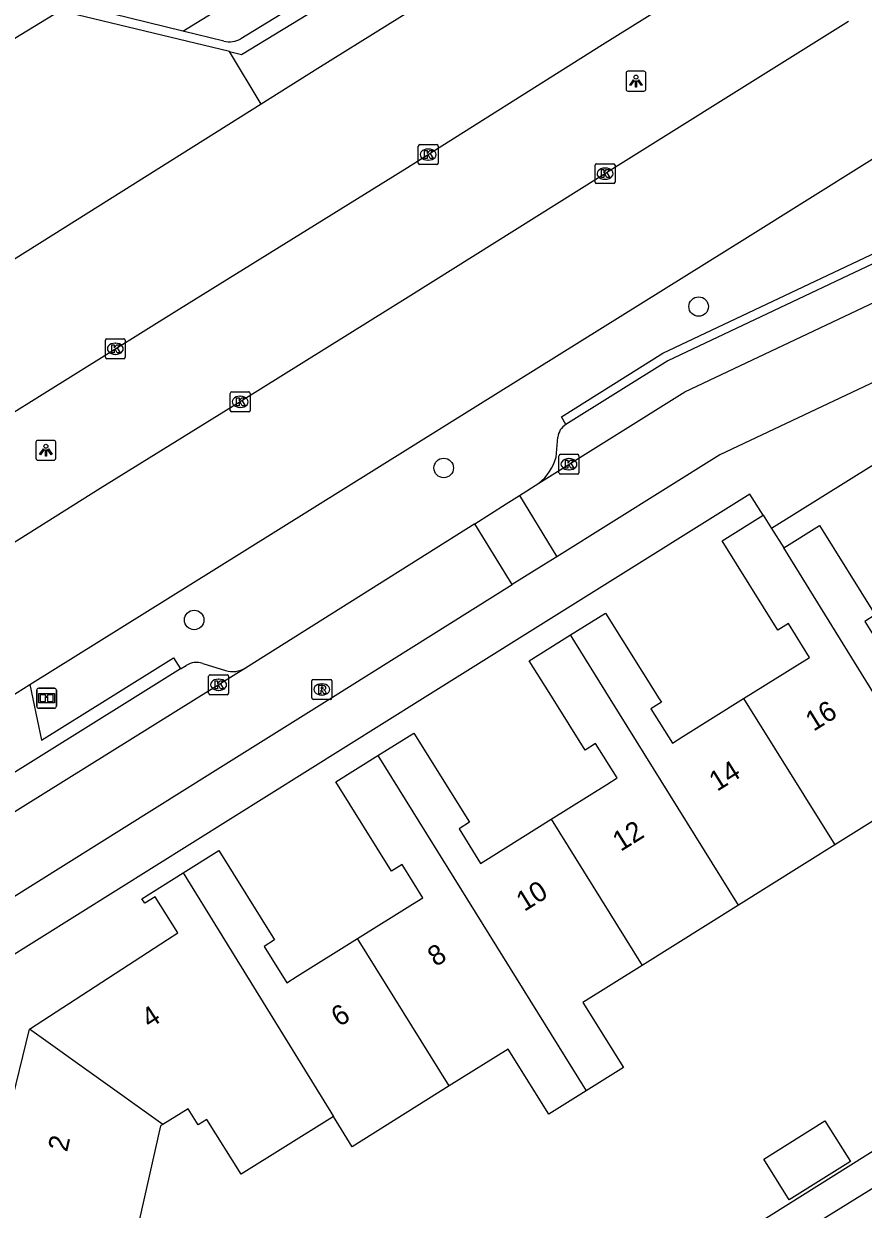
# Model space of a CAD drawing. Extents: x 157767 to 159171, y 387842 to 389425.
# Drawn here: x 158282 to 158324.1, y 388224.4 to 388283.9 of the extents above; entities that cross this region are included whole.
import ezdxf

# ---------------------------------------------------------------- set-up
doc = ezdxf.new("R2010")
doc.units = 0
for name, color, linetype in [('IMGEO_Berm_groen', 7, 'Continuous'), ('IMGEO_Boom', 7, 'Continuous'), ('IMGEO_Informatiebord', 7, 'Continuous'), ('IMGEO_Kolk', 7, 'Continuous'), ('IMGEO_Lichtpunt', 7, 'Continuous'), ('IMGEO_Pand', 7, 'Continuous'), ('IMGEO_Pand_nummerreeks', 7, 'Continuous'), ('IMGEO_Parkeervlak_open', 7, 'Continuous'), ('IMGEO_Rijbaan_lokaal_gesloten', 7, 'Continuous'), ('IMGEO_Rijbaan_lokaal_open', 7, 'Continuous'), ('IMGEO_Rioolput', 7, 'Continuous'), ('IMGEO_Voetpad_open', 7, 'Continuous')]:
    doc.layers.add(name, color=color, linetype=linetype)

msp = doc.modelspace()

# ---------------------------------------------------------------- linework, layer by layer
at = {"layer": 'IMGEO_Berm_groen'}
msp.add_lwpolyline([(158293.929, 388279.825), (158292.328, 388282.456)], dxfattribs=at)
at = {"layer": 'IMGEO_Boom'}
for centre in [(158315.869, 388269.67), (158303.082, 388261.579), (158290.561, 388253.957)]:
    msp.add_circle(centre, 0.489, dxfattribs=at)
at = {"layer": 'IMGEO_Informatiebord'}
for p, q in [((158282.665, 388249.634), (158282.665, 388250.434)), ((158282.665, 388250.434), (158282.665, 388249.634)), ((158282.765, 388250.534), (158283.555, 388250.534)), ((158283.555, 388250.534), (158282.765, 388250.534)), ((158283.655, 388250.434), (158283.655, 388249.634)), ((158283.655, 388249.634), (158283.655, 388250.434)), ((158283.555, 388249.534), (158282.765, 388249.534)), ((158282.765, 388249.534), (158283.555, 388249.534))]:
    msp.add_line(p, q, dxfattribs=at)
for points in [[(158282.766, 388250.266), (158283.554, 388250.266), (158283.554, 388249.802), (158282.766, 388249.802), (158282.766, 388250.266)], [(158282.831, 388250.201), (158282.831, 388249.867), (158283.106, 388249.867), (158283.107, 388250.08), (158283.211, 388250.081), (158283.212, 388249.867), (158283.489, 388249.867), (158283.489, 388250.201), (158283.213, 388250.201), (158283.213, 388250.121), (158283.107, 388250.121), (158283.107, 388250.201), (158282.831, 388250.201)]]:
    msp.add_lwpolyline(points, dxfattribs=at)
for centre, start, end in [((158282.765, 388250.434), 90, 180), ((158282.765, 388250.434), 90, 180), ((158283.555, 388250.434), 0, 90), ((158283.555, 388250.434), 360, 90), ((158282.765, 388249.634), 180, 270), ((158282.765, 388249.634), 180, 270), ((158283.555, 388249.634), 270, 0), ((158283.555, 388249.634), 270, 0)]:
    msp.add_arc(centre, 0.1, start, end, dxfattribs=at)
at = {"layer": 'IMGEO_Kolk'}
for p, q in [((158301.803, 388276.865), (158301.803, 388277.717)), ((158301.878, 388277.791), (158302.73, 388277.791)), ((158302.291, 388277.571), (158302.316, 388277.571)), ((158302.804, 388277.717), (158302.804, 388276.865)), ((158302.314, 388277.011), (158302.289, 388277.011)), ((158310.749, 388276.835), (158311.601, 388276.835)), ((158302.73, 388276.791), (158301.878, 388276.791)), ((158310.674, 388275.909), (158310.674, 388276.761)), ((158311.162, 388276.615), (158311.187, 388276.615)), ((158311.675, 388276.761), (158311.675, 388275.909)), ((158311.601, 388275.835), (158310.749, 388275.835)), ((158311.185, 388276.055), (158311.16, 388276.055)), ((158286.107, 388267.127), (158286.107, 388267.979)), ((158286.182, 388268.053), (158287.034, 388268.053)), ((158287.108, 388267.979), (158287.108, 388267.127)), ((158286.595, 388267.833), (158286.62, 388267.833)), ((158287.034, 388267.053), (158286.182, 388267.053)), ((158286.618, 388267.273), (158286.593, 388267.273)), ((158292.373, 388264.467), (158292.373, 388265.319)), ((158292.448, 388265.393), (158293.3, 388265.393)), ((158292.861, 388265.173), (158292.886, 388265.173)), ((158293.374, 388265.319), (158293.374, 388264.467)), ((158293.3, 388264.393), (158292.448, 388264.393)), ((158292.884, 388264.613), (158292.859, 388264.613)), ((158308.864, 388261.339), (158308.864, 388262.191)), ((158308.939, 388262.265), (158309.791, 388262.265)), ((158309.352, 388262.045), (158309.377, 388262.045)), ((158309.865, 388262.191), (158309.865, 388261.339)), ((158309.375, 388261.485), (158309.35, 388261.485)), ((158309.791, 388261.265), (158308.939, 388261.265)), ((158291.29, 388250.281), (158291.29, 388251.133)), ((158291.365, 388251.207), (158292.217, 388251.207)), ((158291.778, 388250.987), (158291.803, 388250.987)), ((158292.291, 388251.133), (158292.291, 388250.281)), ((158292.217, 388250.207), (158291.365, 388250.207)), ((158291.801, 388250.427), (158291.776, 388250.427))]:
    msp.add_line(p, q, dxfattribs=at)
for points in [[(158301.803, 388276.865), (158301.803, 388277.717)], [(158301.878, 388277.791), (158302.73, 388277.791)], [(158302.124, 388277.491), (158302.247, 388277.491), (158302.247, 388277.34), (158302.377, 388277.491), (158302.541, 388277.491), (158302.395, 388277.34), (158302.548, 388277.091), (158302.396, 388277.091), (158302.311, 388277.255), (158302.247, 388277.188), (158302.247, 388277.091), (158302.124, 388277.091), (158302.124, 388277.491)], [(158302.804, 388277.717), (158302.804, 388276.865)], [(158310.749, 388276.835), (158311.601, 388276.835)], [(158302.73, 388276.791), (158301.878, 388276.791)], [(158310.674, 388275.909), (158310.674, 388276.761)], [(158310.995, 388276.535), (158311.118, 388276.535), (158311.118, 388276.384), (158311.248, 388276.535), (158311.412, 388276.535), (158311.266, 388276.384), (158311.419, 388276.135), (158311.267, 388276.135), (158311.182, 388276.299), (158311.118, 388276.232), (158311.118, 388276.135), (158310.995, 388276.135), (158310.995, 388276.535)], [(158311.675, 388276.761), (158311.675, 388275.909)], [(158311.601, 388275.835), (158310.749, 388275.835)], [(158286.107, 388267.127), (158286.107, 388267.979)], [(158286.182, 388268.053), (158287.034, 388268.053)], [(158287.108, 388267.979), (158287.108, 388267.127)], [(158286.428, 388267.753), (158286.551, 388267.753), (158286.551, 388267.602), (158286.681, 388267.753), (158286.845, 388267.753), (158286.699, 388267.602), (158286.852, 388267.353), (158286.7, 388267.353), (158286.615, 388267.517), (158286.551, 388267.45), (158286.551, 388267.353), (158286.428, 388267.353), (158286.428, 388267.753)], [(158287.034, 388267.053), (158286.182, 388267.053)], [(158292.373, 388264.467), (158292.373, 388265.319)], [(158292.448, 388265.393), (158293.3, 388265.393)], [(158292.694, 388265.093), (158292.817, 388265.093), (158292.817, 388264.942), (158292.947, 388265.093), (158293.111, 388265.093), (158292.965, 388264.942), (158293.118, 388264.693), (158292.966, 388264.693), (158292.881, 388264.857), (158292.817, 388264.79), (158292.817, 388264.693), (158292.694, 388264.693), (158292.694, 388265.093)], [(158293.374, 388265.319), (158293.374, 388264.467)], [(158293.3, 388264.393), (158292.448, 388264.393)], [(158308.864, 388261.339), (158308.864, 388262.191)], [(158308.939, 388262.265), (158309.791, 388262.265)], [(158309.185, 388261.965), (158309.308, 388261.965), (158309.308, 388261.814), (158309.438, 388261.965), (158309.602, 388261.965), (158309.456, 388261.814), (158309.609, 388261.565), (158309.457, 388261.565), (158309.372, 388261.729), (158309.308, 388261.662), (158309.308, 388261.565), (158309.185, 388261.565), (158309.185, 388261.965)], [(158309.865, 388262.191), (158309.865, 388261.339)], [(158309.791, 388261.265), (158308.939, 388261.265)], [(158291.29, 388250.281), (158291.29, 388251.133)], [(158291.365, 388251.207), (158292.217, 388251.207)], [(158291.611, 388250.907), (158291.734, 388250.907), (158291.734, 388250.756), (158291.864, 388250.907), (158292.028, 388250.907), (158291.882, 388250.756), (158292.035, 388250.507), (158291.883, 388250.507), (158291.798, 388250.671), (158291.734, 388250.604), (158291.734, 388250.507), (158291.611, 388250.507), (158291.611, 388250.907)], [(158292.291, 388251.133), (158292.291, 388250.281)], [(158292.217, 388250.207), (158291.365, 388250.207)]]:
    msp.add_lwpolyline(points, dxfattribs=at)
for centre, start, end in [((158301.88, 388277.715), 91.55205, 178.44795), ((158301.88, 388277.715), 91.55205, 178.44795), ((158302.728, 388277.715), 1.55205, 88.44795), ((158302.728, 388277.715), 1.55205, 88.44795), ((158301.88, 388276.867), 181.55205, 268.44795), ((158301.88, 388276.867), 181.55205, 268.44795), ((158302.728, 388276.867), 271.55205, 358.44795), ((158302.728, 388276.867), 271.55205, 358.44795), ((158310.751, 388276.759), 91.55205, 178.44795), ((158310.751, 388276.759), 91.55205, 178.44795), ((158311.599, 388276.759), 1.55205, 88.44795), ((158311.599, 388276.759), 1.55205, 88.44795), ((158310.751, 388275.911), 181.55205, 268.44795), ((158310.751, 388275.911), 181.55205, 268.44795), ((158311.599, 388275.911), 271.55205, 358.44795), ((158311.599, 388275.911), 271.55205, 358.44795), ((158286.184, 388267.977), 91.55205, 178.44795), ((158286.184, 388267.977), 91.55205, 178.44795), ((158287.032, 388267.977), 1.55205, 88.44795), ((158287.032, 388267.977), 1.55205, 88.44795), ((158286.184, 388267.129), 181.55205, 268.44795), ((158286.184, 388267.129), 181.55205, 268.44795), ((158287.032, 388267.129), 271.55205, 358.44795), ((158287.032, 388267.129), 271.55205, 358.44795), ((158292.45, 388265.317), 91.55205, 178.44795), ((158292.45, 388265.317), 91.55205, 178.44795), ((158293.298, 388265.317), 1.55205, 88.44795), ((158293.298, 388265.317), 1.55205, 88.44795), ((158292.45, 388264.469), 181.55205, 268.44795), ((158292.45, 388264.469), 181.55205, 268.44795), ((158293.298, 388264.469), 271.55205, 358.44795), ((158293.298, 388264.469), 271.55205, 358.44795), ((158308.941, 388262.189), 91.55205, 178.44795), ((158308.941, 388262.189), 91.55205, 178.44795), ((158309.789, 388262.189), 1.55205, 88.44795), ((158309.789, 388262.189), 1.55205, 88.44795), ((158308.941, 388261.341), 181.55205, 268.44795), ((158308.941, 388261.341), 181.55205, 268.44795), ((158309.789, 388261.341), 271.55205, 358.44795), ((158309.789, 388261.341), 271.55205, 358.44795), ((158291.367, 388251.131), 91.55205, 178.44795), ((158291.367, 388251.131), 91.55205, 178.44795), ((158292.215, 388251.131), 1.55205, 88.44795), ((158292.215, 388251.131), 1.55205, 88.44795), ((158291.367, 388250.283), 181.55205, 268.44795), ((158291.367, 388250.283), 181.55205, 268.44795), ((158292.215, 388250.283), 271.55205, 358.44795), ((158292.215, 388250.283), 271.55205, 358.44795)]:
    msp.add_arc(centre, 0.0765, start, end, dxfattribs=at)
for centre, major_axis, ratio, start_param, end_param in [((158302.29, 388277.291), (-0.387, 0.002), 0.722429, 4.712389, 7.853982), ((158302.315, 388277.291), (-0.39, 0.002), 0.717154, 1.570796, 4.712389), ((158311.161, 388276.335), (-0.387, 0.002), 0.722429, 4.712389, 7.853982), ((158311.186, 388276.335), (-0.39, 0.002), 0.717154, 1.570796, 4.712389), ((158286.594, 388267.553), (-0.387, 0.002), 0.722429, 4.712389, 7.853982), ((158286.619, 388267.553), (-0.39, 0.002), 0.717154, 1.570796, 4.712389), ((158292.86, 388264.893), (-0.387, 0.002), 0.722429, 4.712389, 7.853982), ((158292.885, 388264.893), (-0.39, 0.002), 0.717154, 1.570796, 4.712389), ((158309.351, 388261.765), (-0.387, 0.002), 0.722429, 4.712389, 7.853982), ((158309.376, 388261.765), (-0.39, 0.002), 0.717154, 1.570796, 4.712389), ((158291.777, 388250.707), (-0.387, 0.002), 0.722429, 4.712389, 7.853982), ((158291.802, 388250.707), (-0.39, 0.002), 0.717154, 1.570796, 4.712389)]:
    msp.add_ellipse(centre, major_axis=major_axis, ratio=ratio, start_param=start_param, end_param=end_param, dxfattribs=at)
at = {"layer": 'IMGEO_Lichtpunt'}
for p, q in [((158312.226, 388281.376), (158312.226, 388280.569)), ((158312.226, 388281.376), (158312.226, 388280.569)), ((158313.128, 388281.471), (158312.32, 388281.471)), ((158313.128, 388281.471), (158312.32, 388281.471)), ((158313.222, 388280.569), (158313.222, 388281.376)), ((158313.222, 388280.569), (158313.222, 388281.376)), ((158312.32, 388280.475), (158313.128, 388280.475)), ((158312.32, 388280.475), (158313.128, 388280.475)), ((158282.625, 388262.868), (158282.625, 388262.061)), ((158282.625, 388262.868), (158282.625, 388262.061)), ((158283.527, 388262.963), (158282.719, 388262.963)), ((158283.527, 388262.963), (158282.719, 388262.963)), ((158283.621, 388262.061), (158283.621, 388262.868)), ((158283.621, 388262.061), (158283.621, 388262.868)), ((158282.719, 388261.967), (158283.527, 388261.967)), ((158282.719, 388261.967), (158283.527, 388261.967))]:
    msp.add_line(p, q, dxfattribs=at)
for points in [[(158312.6, 388281.04), (158312.639, 388281.012), (158312.451, 388280.75), (158312.413, 388280.777), (158312.6, 388281.04)], [(158312.702, 388280.992), (158312.749, 388280.992), (158312.749, 388280.67), (158312.702, 388280.67), (158312.702, 388280.992)], [(158312.812, 388281.012), (158312.85, 388281.039), (158313.037, 388280.777), (158312.998, 388280.749), (158312.812, 388281.012)], [(158282.999, 388262.532), (158283.038, 388262.504), (158282.85, 388262.242), (158282.812, 388262.269), (158282.999, 388262.532)], [(158283.211, 388262.504), (158283.249, 388262.531), (158283.436, 388262.269), (158283.397, 388262.241), (158283.211, 388262.504)], [(158283.101, 388262.484), (158283.148, 388262.484), (158283.148, 388262.162), (158283.101, 388262.162), (158283.101, 388262.484)]]:
    msp.add_lwpolyline(points, dxfattribs=at)
for centre in [(158312.725, 388281.174), (158283.124, 388262.666)]:
    msp.add_circle(centre, 0.0994, dxfattribs=at)
for centre, start, end in [((158312.32, 388281.376), 90, 180), ((158312.32, 388281.376), 90, 180), ((158313.128, 388281.376), 0, 90), ((158313.128, 388281.376), 0, 90), ((158312.32, 388280.569), 180, 270), ((158312.32, 388280.569), 180, 270), ((158313.128, 388280.569), 270, 0), ((158313.128, 388280.569), 270, 360), ((158282.719, 388262.868), 90, 180), ((158282.719, 388262.868), 90, 180), ((158283.527, 388262.868), 0, 90), ((158283.527, 388262.868), 0, 90), ((158282.719, 388262.061), 180, 270), ((158282.719, 388262.061), 180, 270), ((158283.527, 388262.061), 270, 0), ((158283.527, 388262.061), 270, 360)]:
    msp.add_arc(centre, 0.0946, start, end, dxfattribs=at)
at = {"layer": 'IMGEO_Pand'}
for points in [[(158318.121, 388250.011), (158321.431, 388252.081), (158320.369, 388253.78), (158319.842, 388253.45), (158317.043, 388257.927), (158319.108, 388259.219)], [(158319.108, 388259.219), (158319.528, 388258.548)], [(158319.528, 388258.548), (158320.14, 388257.57)], [(158320.14, 388257.57), (158321.928, 388258.688), (158324.727, 388254.211), (158324.203, 388253.884), (158325.296, 388252.136), (158328.825, 388254.343)], [(158327.504, 388245.688), (158324.822, 388250), (158320.14, 388257.57)], [(158309.446, 388253.205), (158311.202, 388254.303), (158313.894, 388250), (158314.002, 388249.827), (158313.478, 388249.5), (158314.553, 388247.78), (158315.078, 388248.108), (158318.121, 388250.011)], [(158308.467, 388243.961), (158311.256, 388245.706), (158311.782, 388246.035), (158310.702, 388247.763), (158310.175, 388247.434), (158308.57, 388250), (158307.376, 388251.91), (158309.446, 388253.205)], [(158317.862, 388239.657), (158311.437, 388250), (158309.446, 388253.205)], [(158318.121, 388250.011), (158322.699, 388242.682)], [(158299.777, 388247.163), (158301.576, 388248.288), (158304.376, 388243.811), (158303.851, 388243.484), (158304.934, 388241.752), (158305.458, 388242.08), (158308.467, 388243.961)], [(158298.757, 388237.981), (158301.509, 388239.702), (158302.035, 388240.031), (158300.994, 388241.696), (158300.468, 388241.367), (158297.668, 388245.843), (158299.777, 388247.163)], [(158299.777, 388247.163), (158310.229, 388230.344)], [(158327.504, 388245.688), (158327.332, 388245.58), (158322.699, 388242.682)], [(158308.467, 388243.961), (158313.032, 388236.637)], [(158290.018, 388241.277), (158291.798, 388242.39), (158294.597, 388237.914), (158294.073, 388237.586), (158295.212, 388235.764), (158295.736, 388236.092), (158298.757, 388237.981)], [(158322.699, 388242.682), (158317.862, 388239.657)], [(158282.297, 388233.442), (158289.223, 388237.932), (158289.745, 388238.271), (158288.613, 388240.08), (158288.086, 388239.751), (158287.943, 388239.979), (158290.018, 388241.277)], [(158290.018, 388241.277), (158297.552, 388229.065)], [(158317.862, 388239.657), (158313.032, 388236.637)], [(158303.363, 388230.59), (158298.757, 388237.981)], [(158313.032, 388236.637), (158310.062, 388234.78), (158312.103, 388231.516), (158310.229, 388230.344)], [(158276.607, 388223.785), (158277.103, 388225.936), (158277.367, 388225.876), (158277.228, 388225.272), (158279.274, 388224.801), (158279.413, 388225.404), (158280.209, 388228.859), (158281.14, 388228.644), (158282.297, 388233.442)], [(158288.985, 388228.65), (158282.297, 388233.442)], [(158310.229, 388230.344), (158308.358, 388229.174), (158306.317, 388232.438), (158303.363, 388230.59)], [(158303.363, 388230.59), (158298.491, 388227.543), (158297.552, 388229.065)], [(158297.552, 388229.065), (158297.362, 388228.946), (158292.915, 388226.164), (158291.194, 388228.915), (158290.762, 388228.645), (158290.26, 388229.448), (158288.985, 388228.65)], [(158288.985, 388228.65), (158288.882, 388228.585), (158287.241, 388221.328)], [(158319.137, 388226.924), (158322.208, 388228.844), (158323.484, 388226.804), (158320.413, 388224.884), (158319.137, 388226.924)]]:
    msp.add_lwpolyline(points, dxfattribs=at)
at = {"layer": 'IMGEO_Parkeervlak_open'}
for points in [[(158308.715, 388262.124), (158308.799, 388263.118)], [(158289.883, 388251.504), (158290.16, 388251.676)], [(158290.991, 388251.781), (158292.136, 388251.417)]]:
    msp.add_lwpolyline(points, dxfattribs=at)
for centre, radius, start, end in [((158309.663, 388263.01), 0.871, 121.51987, 172.9094), ((158306.39, 388262.721), 2.401, 307.52389, 345.60328), ((158290.689, 388250.831), 0.997, 72.36487, 122.03788), ((158292.484, 388252.678), 1.309, 254.56989, 299.72257)]:
    msp.add_arc(centre, radius, start, end, dxfattribs=at)
at = {"layer": 'IMGEO_Rijbaan_lokaal_gesloten'}
for points in [[(158316.732, 388294.034), (158307.259, 388288.147), (158296.76, 388281.603), (158293.929, 388279.825)], [(158253.486, 388246.832), (158258.547, 388250), (158260.49, 388251.216), (158270.632, 388257.554), (158279.411, 388263.075), (158289.832, 388269.56), (158301.132, 388276.553), (158311.051, 388282.809), (158318.918, 388287.723), (158320.427, 388288.517)], [(158323.39, 388283.962), (158320.172, 388281.961), (158311.965, 388276.829), (158301.424, 388270.224), (158292.876, 388264.893), (158285.85, 388260.547), (158277.711, 388255.433), (158269.832, 388250.589), (158268.881, 388250), (158261.994, 388245.734), (158256.361, 388242.184)], [(158293.929, 388279.825), (158284.109, 388273.656), (158271.906, 388265.997), (158262.426, 388260.118), (158253.604, 388254.566), (158246.245, 388250), (158242.941, 388247.95), (158240.03, 388246.171), (158235.601, 388243.333), (158222.599, 388235.192)], [(158282.323, 388250.72), (158291.553, 388256.471), (158304.666, 388264.637), (158318.32, 388273.151), (158327.166, 388278.678)], [(158281.369, 388250.126), (158282.323, 388250.72)]]:
    msp.add_lwpolyline(points, dxfattribs=at)
at = {"layer": 'IMGEO_Rijbaan_lokaal_open'}
for points in [[(158290.001, 388283.484), (158303.338, 388291.678)], [(158290.001, 388283.484), (158282.088, 388285.437)], [(158336.27, 388276.303), (158338.282, 388273.157), (158332.269, 388269.479), (158316.929, 388262.243), (158308.753, 388257.124)], [(158307.852, 388260.817), (158315.177, 388265.398), (158330.276, 388272.527), (158330.654, 388272.713), (158331.015, 388272.929), (158332.826, 388274.092)], [(158306.879, 388260.197), (158307.852, 388260.817)], [(158304.635, 388258.774), (158306.213, 388259.772), (158306.879, 388260.197)], [(158306.879, 388260.197), (158308.753, 388257.124)], [(158304.635, 388258.774), (158301.805, 388256.984), (158293.133, 388251.542)], [(158306.522, 388255.727), (158304.635, 388258.774)], [(158308.753, 388257.124), (158308.108, 388256.72), (158306.522, 388255.727)], [(158262.381, 388228.103), (158276.788, 388237.133), (158291.485, 388246.325), (158297.376, 388250), (158306.522, 388255.727)], [(158293.133, 388251.542), (158290.658, 388250), (158281.966, 388244.585), (158268.231, 388236.02)]]:
    msp.add_lwpolyline(points, dxfattribs=at)
at = {"layer": 'IMGEO_Rioolput'}
for p, q in [((158296.467, 388250.047), (158296.467, 388250.899)), ((158296.542, 388250.973), (158297.394, 388250.973)), ((158296.955, 388250.753), (158296.98, 388250.753)), ((158297.468, 388250.899), (158297.468, 388250.047)), ((158296.978, 388250.193), (158296.953, 388250.193)), ((158297.394, 388249.973), (158296.542, 388249.973))]:
    msp.add_line(p, q, dxfattribs=at)
for points in [[(158296.467, 388250.047), (158296.467, 388250.899)], [(158296.542, 388250.973), (158297.394, 388250.973)], [(158297.056, 388250.671), (158296.804, 388250.673), (158296.804, 388250.273)], [(158297.468, 388250.899), (158297.468, 388250.047)], [(158296.804, 388250.273), (158296.928, 388250.273), (158296.928, 388250.435), (158296.939, 388250.435)], [(158296.982, 388250.592), (158296.928, 388250.592), (158296.928, 388250.511)], [(158296.928, 388250.511), (158296.98, 388250.511)], [(158296.986, 388250.406), (158297.057, 388250.273), (158297.197, 388250.273), (158297.132, 388250.399)], [(158297.394, 388249.973), (158296.542, 388249.973)]]:
    msp.add_lwpolyline(points, dxfattribs=at)
for centre, radius, start, end in [((158296.544, 388250.897), 0.0765, 91.55205, 178.44795), ((158296.544, 388250.897), 0.0765, 91.55205, 178.44795), ((158297.055, 388250.561), 0.109, 350.36119, 89.41601), ((158297.392, 388250.897), 0.0765, 1.55205, 88.44795), ((158297.392, 388250.897), 0.0765, 1.55205, 88.44795), ((158296.544, 388250.049), 0.0765, 181.55205, 268.44795), ((158296.544, 388250.049), 0.0765, 181.55205, 268.44795), ((158296.938, 388250.382), 0.0533, 26.02933, 88.69889), ((158296.964, 388250.7), 0.19, 274.7715, 282.96867), ((158296.988, 388250.496), 0.0964, 77.00612, 93.18647), ((158297.002, 388250.553), 0.0378, 276.66336, 79.67722), ((158297.053, 388250.561), 0.112, 277.58423, 350.98172), ((158297.037, 388250.346), 0.108, 29.51342, 73.79051), ((158297.392, 388250.049), 0.0765, 271.55205, 358.44795), ((158297.392, 388250.049), 0.0765, 271.55205, 358.44795)]:
    msp.add_arc(centre, radius, start, end, dxfattribs=at)
for centre, major_axis, ratio, start_param, end_param in [((158296.954, 388250.473), (-0.387, 0.002), 0.722429, 4.712389, 7.853982), ((158296.979, 388250.473), (-0.39, 0.002), 0.717154, 1.570796, 4.712389)]:
    msp.add_ellipse(centre, major_axis=major_axis, ratio=ratio, start_param=start_param, end_param=end_param, dxfattribs=at)
at = {"layer": 'IMGEO_Voetpad_open'}
for points in [[(158292.328, 388282.456), (158292.939, 388282.308), (158315.46, 388296.021)], [(158304.31, 388290.069), (158292.904, 388283.102)], [(158292.328, 388282.456), (158283.833, 388284.506), (158247.662, 388262.433), (158245.424, 388266.158), (158233.501, 388258.911)], [(158292.05, 388282.978), (158290.001, 388283.484)], [(158309.208, 388263.753), (158308.983, 388264.139), (158314.08, 388267.335), (158329.392, 388274.564), (158329.591, 388274.165)], [(158329.591, 388274.165), (158314.321, 388266.951), (158309.208, 388263.753)], [(158339.598, 388271.048), (158319.528, 388258.548)], [(158319.108, 388259.219), (158318.434, 388260.267), (158302.018, 388250), (158263.543, 388225.936)], [(158282.323, 388250.72), (158282.475, 388250), (158282.911, 388247.934), (158286.225, 388250), (158289.534, 388252.063), (158289.883, 388251.504)], [(158289.883, 388251.504), (158287.47, 388250), (158269.792, 388238.979)], [(158317.43, 388208.862), (158311.985, 388217.662), (158352.633, 388242.812)], [(158339.805, 388236.853), (158310.937, 388218.725), (158304.231, 388217.941), (158302.989, 388219.558), (158300.563, 388218.345), (158302.062, 388215.346), (158303.653, 388216.141), (158310.772, 388216.911), (158324.05, 388195.698)]]:
    msp.add_lwpolyline(points, dxfattribs=at)
msp.add_arc((158292.314, 388284.164), 1.215, 257.46008, 299.06304, dxfattribs=at)

# ---------------------------------------------------------------- texts
at = {"layer": 'IMGEO_Pand_nummerreeks'}
for s, rotation, p in [('16', 31.90802, (158321.632, 388248.345)), ('14', 31.90749, (158316.794, 388245.335)), ('12', 31.90749, (158311.954, 388242.321)), ('10', 31.90749, (158307.122, 388239.312)), ('8', 31.90749, (158302.676, 388236.544)), ('4', 32.95653, (158288.333, 388233.448)), ('6', 31.90802, (158297.836, 388233.53)), ('2', 77.01945, (158284.184, 388227.247))]:
    msp.add_text(s, height=1, rotation=rotation, dxfattribs=at).set_placement(p)

doc.saveas('drawing.dxf')
